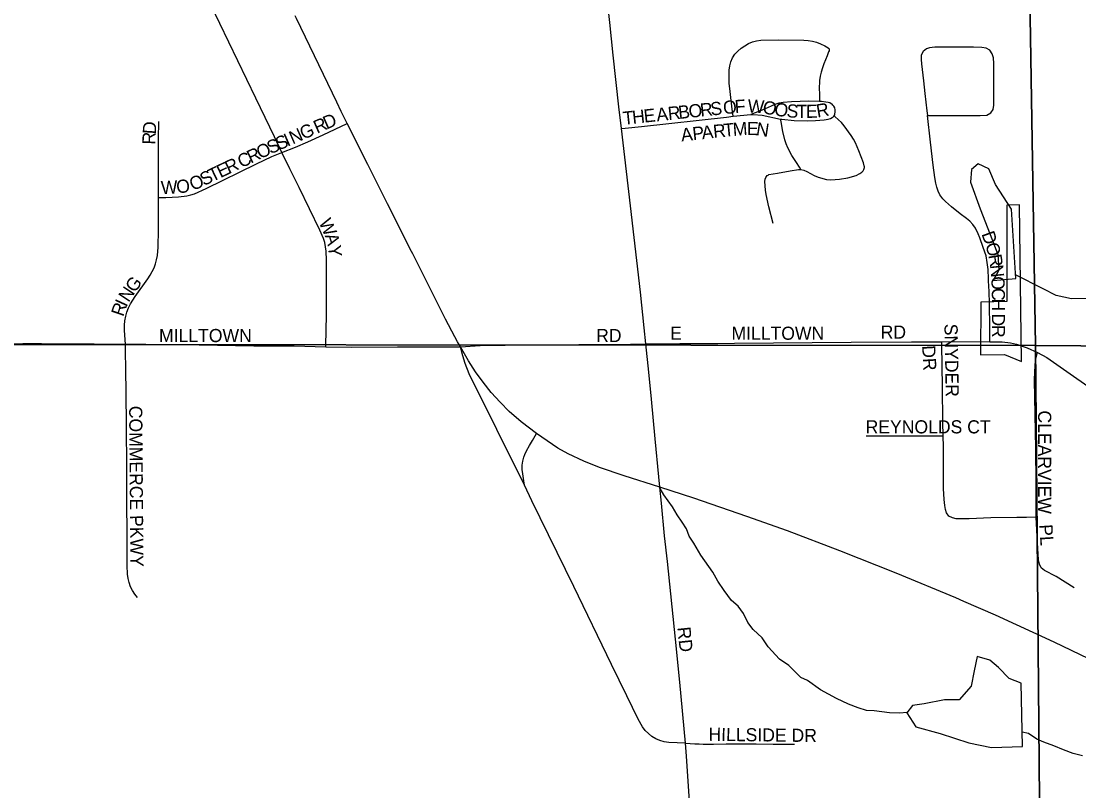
# Model space of a CAD drawing. Extents: x 1985906 to 2360102, y 891258 to 1222054.
# Drawn here: x 2121160 to 2125185, y 1034477 to 1037407 of the extents above; entities that cross this region are included whole.
import ezdxf

# ---------------------------------------------------------------- set-up
doc = ezdxf.new("R2010")
doc.units = 0
for name, color, linetype in [('GM_X_City_Street', 7, 'Continuous'), ('GM_X_City_Street_Text', 7, 'Continuous'), ('GM_X_Corporation', 7, 'Continuous'), ('GM_X_County_Road', 7, 'Continuous'), ('GM_X_Minor_Lake', 7, 'Continuous'), ('GM_X_Minor_River', 7, 'Continuous'), ('GM_X_Section', 7, 'Continuous'), ('GM_X_State_Route', 7, 'Continuous')]:
    doc.layers.add(name, color=color, linetype=linetype)

msp = doc.modelspace()

# ---------------------------------------------------------------- linework, layer by layer
at = {"layer": 'GM_X_City_Street'}
for points in [[(2122152.7, 1036907.1), (2122123.8, 1036967.1), (2122053.3, 1037113.9), (2121881.9, 1037469.5), (2121855, 1037529.3), (2121837, 1037575), (2121812, 1037635.5), (2121756.6, 1037754.5), (2121641.8, 1037991.3), (2121571, 1038139.7), (2121478, 1038332.2), (2121413.9, 1038465.5), (2121378.6, 1038539.7), (2121270.7, 1038761.3), (2121234.8, 1038835.1), (2121218.8, 1038864.2), (2121205.8, 1038887.6)], [(2123399.8, 1037402.8), (2123385.1, 1037539.6), (2123360.7, 1037769.1), (2123356.4, 1037805.3), (2123342.7, 1037931), (2123327.2, 1038061.2), (2123308.1, 1038224.1), (2123286.2, 1038403.1), (2123270.7, 1038516.8), (2123244.8, 1038678.6), (2123221.5, 1038807.4), (2123215.6, 1038837.4)], [(2123444.1, 1036998.7), (2123434.2, 1037080.7), (2123413.3, 1037277.4), (2123399.8, 1037402.8)], [(2123869.2, 1037045.4), (2123866.1, 1037072.8), (2123858, 1037139), (2123854.6, 1037171.6), (2123853.9, 1037204.5), (2123854.4, 1037220.9), (2123856.4, 1037237.2), (2123860.5, 1037253), (2123867.1, 1037268), (2123876.2, 1037281.6), (2123887.3, 1037293.7), (2123899.9, 1037304.2), (2123913.1, 1037313.7), (2123927.4, 1037321.8), (2123942.3, 1037328.6), (2123958.2, 1037332.7), (2123974.4, 1037334.8), (2124040, 1037336.1), (2124138.5, 1037335.4), (2124154.8, 1037334.2), (2124170.6, 1037331.7), (2124186.6, 1037326.9), (2124201.6, 1037321), (2124217.8, 1037313.2), (2124230.3, 1037305.9), (2124231.3, 1037305.2), (2124231.7, 1037304.8), (2124232.2, 1037304.4), (2124232.7, 1037303.8), (2124233.4, 1037303), (2124233.9, 1037302.3), (2124234.4, 1037301.5), (2124234.8, 1037300.3), (2124234.9, 1037299.4), (2124234.9, 1037298.3), (2124234.7, 1037296.9), (2124234, 1037294.6), (2124232.6, 1037290.4), (2124227.1, 1037275), (2124214.4, 1037244.7), (2124208.8, 1037229.3), (2124204.1, 1037213.6), (2124200.6, 1037197.6), (2124198, 1037181.4), (2124196.9, 1037148.6), (2124197.4, 1037133.7), (2124198, 1037104.2), (2124198, 1037101.5)], [(2124845.9, 1036187), (2124846.2, 1036245.7), (2124844.5, 1036325.4), (2124842.8, 1036385.5), (2124842.6, 1036390.5), (2124839, 1036462.5), (2124836, 1036488.4), (2124831.7, 1036513.5), (2124820.8, 1036546.3), (2124808.1, 1036582.5), (2124801.6, 1036597.5), (2124791.6, 1036619.2), (2124781.6, 1036633.8), (2124769.8, 1036645.6), (2124757, 1036656.6), (2124733.3, 1036673.8), (2124700.5, 1036700.3), (2124677.8, 1036720.3), (2124666.8, 1036731.3), (2124655.9, 1036745.8), (2124649.2, 1036759.6), (2124643.8, 1036774.9), (2124640.5, 1036790.5), (2124636.8, 1036812.4), (2124630.5, 1036858.8), (2124620.5, 1036946.3), (2124608.1, 1037048.3), (2124726.1, 1037048.3), (2124784.4, 1037048.3), (2124809, 1037048.3), (2124834.8, 1037049.4), (2124850, 1037058.3), (2124859.1, 1037071), (2124861, 1037087.7), (2124861, 1037168.5), (2124861, 1037246.8), (2124860.3, 1037268), (2124855.1, 1037283.4), (2124845.8, 1037296.9), (2124831.8, 1037305.1), (2124815.7, 1037307.6), (2124783.4, 1037308.9), (2124734.4, 1037308.4), (2124702, 1037308.8), (2124667.9, 1037308.8), (2124636.8, 1037308.6), (2124616.9, 1037306.1), (2124605.1, 1037302), (2124592.4, 1037292.1), (2124584.8, 1037277.7), (2124584.1, 1037261.7), (2124586.2, 1037245.5), (2124593.1, 1037180.2), (2124598.5, 1037131.6), (2124605.8, 1037066.6), (2124608.1, 1037048.3)], [(2124198, 1037101.5), (2124156.6, 1037102.7), (2124091.5, 1037100.7), (2124059, 1037097.8), (2124043, 1037094.8), (2124027.5, 1037090.1), (2124014, 1037083.4), (2123979.8, 1037068.6), (2123937, 1037052.6)], [(2124252.9, 1037046.6), (2124254.6, 1037049), (2124256.3, 1037053.2), (2124257.6, 1037061.9), (2124257.4, 1037065.6), (2124257.4, 1037070), (2124255.7, 1037077.6), (2124252.5, 1037083.4), (2124248.8, 1037087.9), (2124245.6, 1037090.8), (2124242.4, 1037093.1), (2124237.3, 1037096), (2124230.9, 1037097.9), (2124221.7, 1037099.4), (2124205.6, 1037101.2), (2124198, 1037101.5)], [(2123444.1, 1036998.7), (2123458.1, 1037000.1), (2123520.1, 1037006.4), (2123843.4, 1037042.1), (2123869.2, 1037045.4)], [(2123869.2, 1037045.4), (2123937, 1037052.6), (2123945.1, 1037052.4), (2123980, 1037049.2), (2124050, 1037034.9)], [(2124050, 1037034.9), (2124054, 1037034.1), (2124101.5, 1037029.4), (2124150.3, 1037027.8), (2124182.8, 1037029.2), (2124215.2, 1037032.2), (2124231.3, 1037034.9), (2124239.5, 1037037.1), (2124246.5, 1037040.8), (2124249.6, 1037043.1), (2124252.5, 1037046.1), (2124252.9, 1037046.6)], [(2124126.7, 1036842.7), (2124121.4, 1036851.2), (2124110.6, 1036869), (2124093.1, 1036896), (2124077.7, 1036925), (2124071.3, 1036940.1), (2124066.1, 1036955.6), (2124058.4, 1036987.5), (2124055.8, 1037000.8), (2124052.8, 1037017.4), (2124050.8, 1037030.2), (2124050, 1037034.9)], [(2124126.7, 1036842.7), (2124138, 1036839.8), (2124149.4, 1036835), (2124163.6, 1036827.1), (2124178, 1036819.4), (2124193.3, 1036813.6), (2124224.8, 1036805), (2124240.9, 1036803.3), (2124257.2, 1036804), (2124273.5, 1036805.6), (2124305.7, 1036811), (2124336.7, 1036819.6), (2124351.6, 1036827), (2124358.7, 1036832.6), (2124363.8, 1036837.6), (2124365.8, 1036840.3), (2124367.1, 1036843.1), (2124368.1, 1036846.7), (2124368.5, 1036850.4), (2124368.7, 1036852.8), (2124368.3, 1036856), (2124364.9, 1036868.2), (2124347.8, 1036914.1), (2124334.8, 1036944), (2124327.1, 1036958.4), (2124318.3, 1036972.2), (2124291.9, 1037008.7), (2124281.3, 1037021.7), (2124270.3, 1037032), (2124256.3, 1037043.9), (2124252.9, 1037046.6)], [(2121682.9, 1036735.4), (2121682.9, 1036761.2), (2121682.7, 1036959.2), (2121683.9, 1037025.3)], [(2122152.7, 1036907.1), (2122204.7, 1036928.2), (2122251.3, 1036947.4), (2122309.8, 1036975.1), (2122400.6, 1037018.1)], [(2123537.6, 1036178.4), (2123531.2, 1036239.4), (2123516.4, 1036375), (2123479.1, 1036704.4), (2123463.9, 1036835.4), (2123444.1, 1036998.7)], [(2121682.9, 1036735.4), (2121710.6, 1036736.5), (2121759.1, 1036738.5), (2121790.6, 1036742.1), (2121805.6, 1036745.7), (2121820.3, 1036750.6), (2121864, 1036770.1), (2122055.3, 1036864.1), (2122114.3, 1036891.6), (2122152.7, 1036907.1)], [(2122319, 1036168.1), (2122320.6, 1036234.7), (2122321.8, 1036284.1), (2122321.9, 1036366.4), (2122322.1, 1036498), (2122320.8, 1036531.5), (2122318.6, 1036548.1), (2122315.2, 1036564.5), (2122310.3, 1036580.5), (2122297.3, 1036611.1), (2122217.6, 1036773.6), (2122182.8, 1036845.4), (2122152.7, 1036907.1)], [(2124021.2, 1036636.7), (2124005.6, 1036700.1), (2123995.1, 1036747.9), (2123992.8, 1036764), (2123990.3, 1036796.5), (2123991.6, 1036805.4), (2123994.2, 1036812.3), (2123998.9, 1036819.3), (2124002, 1036821.5), (2124005.6, 1036823.6), (2124037.5, 1036828.5), (2124085.6, 1036837.2), (2124117.9, 1036842.1), (2124126.7, 1036842.7)], [(2121557.5, 1036177), (2121553.6, 1036229.5), (2121553.1, 1036250.2), (2121554.8, 1036267.1), (2121558.1, 1036283.7), (2121562.9, 1036299.9), (2121569, 1036315.6), (2121576.4, 1036330.8), (2121594, 1036359.3), (2121642.3, 1036426.1), (2121651.2, 1036439.7), (2121659.2, 1036453.7), (2121666, 1036468.2), (2121671.6, 1036483.3), (2121675.9, 1036498.8), (2121678.8, 1036514.6), (2121681.7, 1036546.9), (2121682.7, 1036612.7), (2121682.9, 1036735.4)], [(2123537.6, 1036178.4), (2123666.6, 1036180.3), (2123811.4, 1036180.1), (2123875, 1036181.5), (2124318.2, 1036184.9), (2124547.9, 1036186.1), (2124663.1, 1036187.1)], [(2124663.1, 1036187.1), (2124711.7, 1036187.5), (2124845.9, 1036187)], [(2124668.1, 1035828.2), (2124666.7, 1035880.3), (2124665.9, 1036015.8), (2124663.3, 1036174.7), (2124663.1, 1036187.1)], [(2120863.6, 1036177.2), (2120996.9, 1036179.5), (2121167.1, 1036180.2), (2121238.4, 1036179.8), (2121318.7, 1036179.1), (2121438.2, 1036178.4), (2121557.5, 1036177)], [(2121557.5, 1036177), (2121634.7, 1036177.2), (2121798.8, 1036176), (2121837.8, 1036175.3)], [(2121602.9, 1035213), (2121592.4, 1035225.6), (2121583.5, 1035239.4), (2121576.2, 1035254.1), (2121570.9, 1035269.6), (2121567.4, 1035285.6), (2121565.5, 1035301.9), (2121564.1, 1035334.6), (2121562.3, 1035696.5), (2121560.7, 1035877.3), (2121558.3, 1036091), (2121557.9, 1036141.9), (2121557.5, 1036177)], [(2121837.8, 1036175.3), (2122045, 1036171.5), (2122114.2, 1036171.5), (2122199.2, 1036170.7), (2122319, 1036168.1)], [(2122319, 1036168.1), (2122417.1, 1036165.9), (2122592.4, 1036167), (2122699.1, 1036167.1), (2122796.8, 1036167.6), (2122831.4, 1036168.1)], [(2122831.4, 1036168.1), (2122907, 1036172), (2123002.2, 1036174.2), (2123130.7, 1036175), (2123281.8, 1036175.8), (2123479.1, 1036178), (2123537.6, 1036178.4)], [(2123075.6, 1035640.6), (2122865, 1036065.1), (2122849.9, 1036104.1), (2122840.6, 1036132.8), (2122831.4, 1036168.1)], [(2123590.2, 1035632.6), (2123586.6, 1035672.7), (2123572.8, 1035816.9), (2123558.9, 1035968), (2123548.1, 1036071.6), (2123537.6, 1036178.4)], [(2125021.8, 1035519), (2125021.7, 1035649.5), (2125020.8, 1035779.8), (2125015.2, 1036040.4), (2125017, 1036072.9), (2125020.1, 1036115.5), (2125026.6, 1036146.4)], [(2125026.6, 1036146.4), (2125062.1, 1036126.3), (2125152, 1036064.4), (2125353.5, 1035923.9), (2125447.7, 1035858.4), (2125689.3, 1035689.4), (2125767.3, 1035634.1), (2125803.2, 1035613), (2125831.6, 1035598.3)], [(2123075.6, 1035640.6), (2123071.4, 1035665.6), (2123069.1, 1035683.6), (2123067, 1035700.8), (2123066.7, 1035716.6), (2123068.6, 1035732.4), (2123072.5, 1035748), (2123076.5, 1035758.1), (2123083.5, 1035772.1), (2123094.8, 1035791.9), (2123105.7, 1035810.4), (2123121.7, 1035837.8)], [(2124374.9, 1035829.2), (2124462.2, 1035828.4), (2124543.4, 1035828.2), (2124601.6, 1035828.2), (2124652.8, 1035828.2), (2124668.1, 1035828.2)], [(2125021.8, 1035519), (2124985.3, 1035518.2), (2124948.4, 1035517.5), (2124849.6, 1035516), (2124767.2, 1035513.2), (2124718.4, 1035512.7), (2124703.7, 1035515.8), (2124690, 1035523.4), (2124681.4, 1035535.6), (2124677.1, 1035548), (2124674.3, 1035563.8), (2124671.8, 1035586), (2124670.1, 1035628.5), (2124669.2, 1035708.4), (2124669.3, 1035786.5), (2124668.1, 1035828.2)], [(2123688.5, 1034658.1), (2123624.1, 1034661.5), (2123607, 1034663.7), (2123590.6, 1034668.6), (2123574.8, 1034675.3), (2123560, 1034684.1), (2123546.6, 1034694.8), (2123534.9, 1034707.2), (2123524.8, 1034721), (2123508.3, 1034750.1), (2123464.2, 1034838.8), (2123406.8, 1034957.5), (2123263.1, 1035254.6), (2123103.7, 1035580.8), (2123075.6, 1035640.6)], [(2123688.5, 1034658.1), (2123666.2, 1034890.7), (2123649.3, 1035054.7), (2123619.5, 1035350.6), (2123608.7, 1035448.1), (2123596.1, 1035572), (2123590.2, 1035632.6)], [(2125166.4, 1035249.6), (2125097.7, 1035293.4), (2125054.1, 1035315.5), (2125041.8, 1035326), (2125034.4, 1035340.4), (2125031.5, 1035356.4), (2125027.3, 1035421.5), (2125021.8, 1035519)], [(2123688.5, 1034658.1), (2123722.9, 1034656.1), (2123740.4, 1034655.5), (2123754.6, 1034655.1), (2123793.9, 1034655.2), (2123843, 1034655.9), (2123956.3, 1034655.9), (2124021.7, 1034655.3), (2124103, 1034654.3)], [(2123723, 1034038.3), (2123705.5, 1034399.6), (2123691.3, 1034609.2), (2123688.5, 1034658.1)]]:
    msp.add_lwpolyline(points, dxfattribs=at)
at = {"layer": 'GM_X_Corporation'}
msp.add_lwpolyline([(2124810.9, 1036137.2), (2124901.9, 1036137.9), (2124965.9, 1036111.7), (2124958.6, 1036707.7), (2124911.1, 1036706.9), (2124911, 1036339.7), (2124811, 1036338)], close=True, dxfattribs=at)
at = {"layer": 'GM_X_County_Road'}
msp.add_lwpolyline([(2124845.9, 1036187), (2124893.4, 1036185.9), (2124924.7, 1036182.4), (2124947.2, 1036177.2), (2124988, 1036164.2), (2125026.6, 1036146.4)], dxfattribs=at)
at = {"layer": 'GM_X_Minor_Lake'}
for points in [[(2124928.5, 1036691.5), (2124867.9, 1036785.1), (2124841.5, 1036845), (2124801.3, 1036864.7), (2124775.5, 1036842.5), (2124771.8, 1036794.4), (2124808.5, 1036692.6), (2124847.2, 1036594.7), (2124875.7, 1036518.8), (2124880.1, 1036458.8), (2124858.4, 1036420.6), (2124944.3, 1036427.2)], [(2124944.3, 1036427.2), (2124928.5, 1036691.5)], [(2124964.9, 1034887.5), (2124918.8, 1034905.2), (2124878.5, 1034946.9), (2124846.3, 1034974.7), (2124798.2, 1034988.3), (2124786.6, 1034934.2), (2124775, 1034876), (2124729.4, 1034823.6), (2124673.4, 1034823.2), (2124595.5, 1034808.6), (2124551.6, 1034802.3), (2124529.8, 1034774.1), (2124564.1, 1034720.3), (2124656.3, 1034694.9), (2124766.5, 1034659.7), (2124852.6, 1034642.3), (2124970.6, 1034645.2)], [(2124970.6, 1034645.2), (2124964.9, 1034887.5)]]:
    msp.add_lwpolyline(points, dxfattribs=at)
at = {"layer": 'GM_X_Minor_River'}
for points in [[(2125576.6, 1036325.3), (2125509, 1036327.4), (2125446.9, 1036338.9), (2125394.8, 1036348.5), (2125334.8, 1036356.1), (2125278.8, 1036357.7), (2125212.8, 1036351.2), (2125156.8, 1036350.8), (2125098.8, 1036362.3), (2125048.6, 1036388), (2124943.4, 1036442.1)], [(2124530.4, 1034774.9), (2124503.7, 1034773.2), (2124463.6, 1034774.6), (2124435.4, 1034778.3), (2124405.2, 1034781.9), (2124377.1, 1034783.5), (2124344.8, 1034793.1), (2124308.5, 1034806.7), (2124262, 1034828.1), (2124201.4, 1034861.4), (2124152.7, 1034896.8), (2124126.5, 1034908.5), (2124081.7, 1034954.1), (2124045.2, 1034977.7), (2124002.4, 1035025.2), (2123979.9, 1035059), (2123945.4, 1035090.7), (2123924.9, 1035118.5), (2123908.4, 1035152.3), (2123888, 1035180.2), (2123863.6, 1035201.9), (2123835, 1035239.6), (2123810.4, 1035275.4), (2123791.9, 1035309.2), (2123746.9, 1035374.8), (2123720.2, 1035420.6), (2123701.8, 1035446.4), (2123691.4, 1035474.4), (2123675, 1035500.2), (2123656.5, 1035528.1), (2123638.1, 1035557.9), (2123605.3, 1035603.6), (2123591, 1035627.5)], [(2125198.7, 1034609.9), (2125162.4, 1034619.4), (2125126.1, 1034633), (2125089.8, 1034648.6), (2125051.4, 1034662.1), (2125025.2, 1034673.8), (2124992.7, 1034695.4), (2124969.3, 1034700.9)]]:
    msp.add_lwpolyline(points, dxfattribs=at)
at = {"layer": 'GM_X_Section'}
for points in [[(2119718.5, 1041506.7), (2124934, 1041489.3), (2125019.2, 1036172.5), (2119771.9, 1036177.8)], [(2124934, 1041489.3), (2130109.5, 1041463.5), (2130202.8, 1036134.8), (2125019.2, 1036172.5)], [(2119771.9, 1036177.8), (2125019.2, 1036172.5), (2125066.6, 1030831.6), (2119807.2, 1030846.8)], [(2125019.2, 1036172.5), (2130202.8, 1036134.8), (2130280.1, 1030804), (2125066.6, 1030831.6)]]:
    msp.add_lwpolyline(points, close=True, dxfattribs=at)
at = {"layer": 'GM_X_State_Route'}
for points in [[(2122361, 1037098.7), (2122207.8, 1037417.6), (2122203.2, 1037427.2)], [(2122479, 1036861.9), (2122400.6, 1037018.1), (2122378, 1037063.2), (2122361, 1037098.7)], [(2122645.7, 1036530.9), (2122554.2, 1036711.9), (2122479, 1036861.9)], [(2122811, 1036205.1), (2122775.2, 1036273.1), (2122650.3, 1036521.8), (2122645.7, 1036530.9)], [(2122831.4, 1036168.1), (2122821.1, 1036185.9), (2122811, 1036205.1)], [(2124747.3, 1035197.9), (2124716.5, 1035211.4), (2124489.2, 1035305.9), (2124275.7, 1035390.7), (2124076.2, 1035466.4), (2123921.5, 1035521.7), (2123719.6, 1035591), (2123590.2, 1035632.6), (2123454, 1035676.3), (2123361.3, 1035708.4), (2123300.8, 1035732.5), (2123241.8, 1035759.9), (2123201.9, 1035781.9), (2123161.7, 1035809.4), (2123121.7, 1035837.8), (2123062.8, 1035881.3), (2123017.5, 1035921.7), (2122982.4, 1035956.9), (2122949.2, 1035993.8), (2122918, 1036032.5), (2122889.1, 1036072.8), (2122862.4, 1036114.6), (2122831.4, 1036168.1)], [(2126068.6, 1034526.1), (2126068.6, 1034526.1), (2125991.9, 1034573), (2125834.3, 1034659), (2125618.2, 1034776.9), (2125414.7, 1034883.4), (2125282.8, 1034950.1), (2125222.5, 1034979), (2125090.5, 1035042.5), (2124866.9, 1035145.5), (2124747.3, 1035197.9)]]:
    msp.add_lwpolyline(points, dxfattribs=at)

# ---------------------------------------------------------------- texts
at = {"layer": 'GM_X_City_Street_Text'}
for s, rotation, p in [('F', 3.7995, (2123876.7, 1037057.1)), ('W', 356.5852, (2123923.4, 1037060.1)), ('H', 6.0216, (2123487.7, 1037016.3)), ('E', 6.046, (2123531.5, 1037021)), ('A', 6.0498, (2123579.7, 1037026)), ('R', 6.0419, (2123623.4, 1037030.7)), ('B', 6.0547, (2123662.8, 1037034.8)), ('O', 6.0216, (2123702.2, 1037039)), ('R', 6.0419, (2123746, 1037043.6)), ('S', 6.046, (2123785.3, 1037047.8)), ('O', 5.4953, (2123833.3, 1037052.9)), ('O', 350.0705, (2123979, 1037056.9)), ('O', 351.2734, (2124023.5, 1037049.1)), ('S', 355.9508, (2124071.4, 1037041.9)), ('T', 359.6807, (2124110, 1037039.3)), ('E', 0.61, (2124146.1, 1037039.1)), ('R', 9.7976, (2124190, 1037040.3)), ('R', 23.7997, (2122286.1, 1036978.5)), ('D', 23.7783, (2122322.3, 1036994.4)), ('T', 6.0476, (2123452.7, 1037012.6)), ('D', 86.4128, (2121672.4, 1036976)), ('N', 23.7783, (2122193.4, 1036937.6)), ('G', 23.7881, (2122233.7, 1036955.4)), ('A', 6.1978, (2123673.2, 1036949.1)), ('P', 6.1863, (2123716.9, 1036953.9)), ('A', 6.209, (2123751.9, 1036957.7)), ('R', 6.0344, (2123795.6, 1036962.4)), ('T', 5.7187, (2123834.9, 1036966.6)), ('M', 4.1933, (2123869.6, 1036970.1)), ('E', 359.0711, (2123921.1, 1036973.9)), ('N', 351.4217, (2123954.5, 1036973.5)), ('R', 88.1297, (2121671.1, 1036936.9)), ('S', 24.2371, (2122109.1, 1036900.1)), ('S', 23.821, (2122141.1, 1036914.5)), ('I', 23.7983, (2122173.3, 1036928.8)), ('R', 25.5325, (2122033.9, 1036864.4)), ('O', 25.3186, (2122069.6, 1036881.4)), ('E', 25.5324, (2121918.7, 1036809.4)), ('R', 25.5114, (2121950.5, 1036824.6)), ('C', 25.5061, (2121998.1, 1036847.3)), ('S', 25.4372, (2121855.1, 1036779.1)), ('T', 25.5163, (2121886.9, 1036794.2)), ('W', 2.9434, (2121693.4, 1036748.7)), ('O', 5.3412, (2121752.8, 1036751.8)), ('O', 24.3268, (2121814, 1036760.5)), ('W', 294.0606, (2122291.8, 1036642.2)), ('A', 287.1011, (2122314.6, 1036591.4)), ('D', 289.7347, (2124813.3, 1036597.3)), ('Y', 276.5285, (2122327, 1036551.8)), ('O', 286.2847, (2124827.9, 1036556.7)), ('R', 279.5382, (2124839.9, 1036516)), ('N', 275.7585, (2124846.4, 1036477.8)), ('G', 54.1574, (2121592.8, 1036370.9)), ('O', 273.0829, (2124850.8, 1036434.6)), ('N', 56.7131, (2121569, 1036334.6)), ('C', 270.5343, (2124853.1, 1036391.3)), ('I', 65.234, (2121560.7, 1036316.3)), ('H', 270.0656, (2124853.5, 1036351.8)), ('R', 71.0504, (2121548.4, 1036280.1)), ('D', 269.9928, (2124853.5, 1036294.6)), ('MILLTOWN', 0, (2121684.9, 1036185.5)), ('RD', 0, (2123348.1, 1036185.5)), ('E', 0, (2123629.7, 1036194.3)), ('MILLTOWN', 0, (2123862.9, 1036194.3)), ('RD', 0, (2124430.5, 1036198.7)), ('SNYDER', 271.0437, (2124673.1, 1036255)), ('R', 269.994, (2124853.5, 1036250.6)), ('DR', 273.1778, (2124588.1, 1036171.9)), ('COMMERCE PKWY', 270.463, (2121571.1, 1035942.8)), ('CLEARVIEW', 270, (2125029.5, 1035925.3)), ('REYNOLDS CT', 0, (2124373.3, 1035837.9)), ('PL', 273.5746, (2125033.9, 1035490.3)), ('RD', 276.0054, (2123656.7, 1035099.1)), ('HILLSIDE DR', 359.3176, (2123775.2, 1034667.5))]:
    msp.add_text(s, height=50, rotation=rotation, dxfattribs=at).set_placement(p)

doc.saveas('drawing.dxf')
